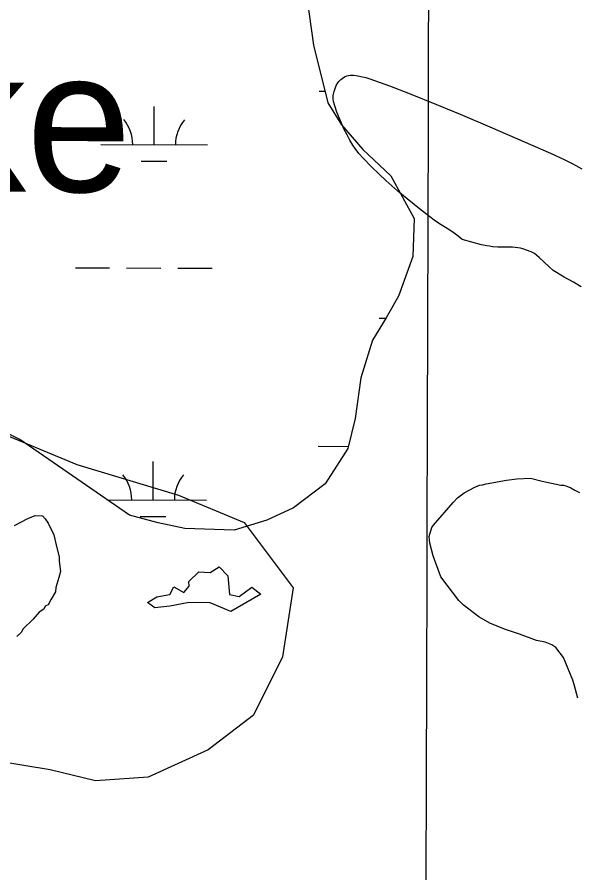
# Model space of a CAD drawing. Extents: x 3161615 to 3199515, y 867541 to 892976.
# Drawn here: x 3175914 to 3176440, y 880727 to 881529 of the extents above; entities that cross this region are included whole.
import ezdxf

# ---------------------------------------------------------------- set-up
doc = ezdxf.new("R2010")
doc.units = 0
for name, color, linetype in [('V-GRID-MAJR', 7, 'Continuous'), ('V-RIVR-IDEN', 7, 'Continuous'), ('V-SITE-VEGE', 7, 'Continuous'), ('V-TOPO-SHOR', 7, 'Continuous'), ('V-WETL-SWMP', 7, 'Continuous')]:
    doc.layers.add(name, color=color, linetype=linetype)

msp = doc.modelspace()

# ---------------------------------------------------------------- linework, layer by layer
at = {"layer": 'V-GRID-MAJR'}
msp.add_spline([(3176275.05, 872978.67), (3176292.68, 879038.23), (3176310.31, 885100.87), (3176327.95, 891163.56), (3176327.96, 891166.6)], degree=3, dxfattribs=at)
at = {"layer": 'V-SITE-VEGE'}
for p, q in [((3176213.4, 881464.43), (3176214.7, 881466.85)), ((3176214.7, 881466.85), (3176215.77, 881468.34)), ((3176215.77, 881468.34), (3176217.58, 881470.18)), ((3176217.58, 881470.18), (3176218.84, 881471.16)), ((3176218.84, 881471.16), (3176221.04, 881472.49)), ((3176221.04, 881472.49), (3176223.25, 881473.39)), ((3176223.25, 881473.39), (3176224.73, 881473.78)), ((3176224.73, 881473.78), (3176226.71, 881474.05)), ((3176226.71, 881474.05), (3176229.37, 881474.02)), ((3176229.37, 881474.02), (3176233.7, 881473.52)), ((3176233.7, 881473.52), (3176238.05, 881472.75)), ((3176238.05, 881472.75), (3176240.93, 881472.06)), ((3176240.93, 881472.06), (3176244.75, 881470.87)), ((3176244.75, 881470.87), (3176263.1, 881464.11)), ((3176210.82, 881456.43), (3176211.35, 881458.74)), ((3176211.35, 881458.74), (3176212.34, 881461.79)), ((3176212.34, 881461.79), (3176213.4, 881464.43)), ((3176263.1, 881464.11), (3176281.13, 881457.2)), ((3176210.49, 881452.11), (3176210.57, 881454.69)), ((3176210.85, 881449.59), (3176210.49, 881452.11)), ((3176210.57, 881454.69), (3176210.82, 881456.43)), ((3176281.13, 881457.2), (3176308.73, 881446.15)), ((3176211.92, 881445.59), (3176210.85, 881449.59)), ((3176213.87, 881439.62), (3176211.92, 881445.59)), ((3176308.73, 881446.15), (3176329.55, 881437.5)), ((3176216.23, 881433.72), (3176213.87, 881439.62)), ((3176329.55, 881437.5), (3176357.27, 881425.66)), ((3176220.9, 881423.3), (3176216.23, 881433.72)), ((3176223.41, 881418.21), (3176220.9, 881423.3)), ((3176226.12, 881413.18), (3176223.41, 881418.21)), ((3176357.27, 881425.66), (3176414.02, 881401.16)), ((3176228.83, 881408.67), (3176226.12, 881413.18)), ((3176231.02, 881405.42), (3176228.83, 881408.67)), ((3176234.58, 881400.75), (3176231.02, 881405.42)), ((3176238.51, 881396.31), (3176234.58, 881400.75)), ((3176246.48, 881388.21), (3176238.51, 881396.31)), ((3176414.02, 881401.16), (3176427.38, 881394.91)), ((3176427.38, 881394.91), (3176434.91, 881391.12)), ((3176253.58, 881381.32), (3176246.48, 881388.21)), ((3176434.91, 881391.12), (3176443.41, 881386.54)), ((3176259.89, 881375.44), (3176253.58, 881381.32)), ((3176271.14, 881365.46), (3176259.89, 881375.44)), ((3176279.75, 881358.2), (3176271.14, 881365.46)), ((3176292.94, 881347.64), (3176279.75, 881358.2)), ((3176306.46, 881337.42), (3176292.94, 881347.64)), ((3176311.71, 881333.86), (3176306.46, 881337.42)), ((3176319.79, 881328.87), (3176311.71, 881333.86)), ((3176323.75, 881326.25), (3176319.79, 881328.87)), ((3176327.54, 881323.41), (3176323.75, 881326.25)), ((3176331.22, 881320.21), (3176327.54, 881323.41)), ((3176349.46, 881315.27), (3176331.22, 881320.21)), ((3176354.38, 881314.23), (3176349.46, 881315.27)), ((3176357.07, 881314), (3176354.38, 881314.23)), ((3176359.77, 881313.53), (3176357.07, 881314)), ((3176364.81, 881312.96), (3176359.77, 881313.53)), ((3176370.55, 881312.96), (3176364.81, 881312.96)), ((3176373.94, 881313.09), (3176370.55, 881312.96)), ((3176378.39, 881312.98), (3176373.94, 881313.09)), ((3176385.89, 881312.17), (3176378.39, 881312.98)), ((3176388.12, 881311.59), (3176385.89, 881312.17)), ((3176395.97, 881308.55), (3176388.12, 881311.59)), ((3176399.02, 881307.03), (3176395.97, 881308.55)), ((3176403.36, 881303.41), (3176399.02, 881307.03)), ((3176412.39, 881294.87), (3176403.36, 881303.41)), ((3176416.61, 881291.25), (3176412.39, 881294.87)), ((3176426.93, 881285.06), (3176416.61, 881291.25)), ((3176435.72, 881280.27), (3176426.93, 881285.06)), ((3176442.76, 881275.83), (3176435.72, 881280.27)), ((3175876.47, 881148.54), (3175970.19, 881109.52)), ((3175970.19, 881109.52), (3176065.6, 881080.72)), ((3176343.18, 881088.22), (3176347.56, 881090.22)), ((3176347.56, 881090.22), (3176350.25, 881090.54)), ((3176350.25, 881090.54), (3176353.95, 881091.53)), ((3176353.95, 881091.53), (3176372.8, 881094.81)), ((3176372.8, 881094.81), (3176382.56, 881096.11)), ((3176382.56, 881096.11), (3176395.34, 881096.72)), ((3176395.34, 881096.72), (3176406.42, 881093.98)), ((3176406.42, 881093.98), (3176423.89, 881090.2)), ((3176423.89, 881090.2), (3176426.29, 881090.02)), ((3176426.29, 881090.02), (3176428.4, 881089.68)), ((3176428.4, 881089.68), (3176430.98, 881088.74)), ((3176326.99, 881078.21), (3176333.06, 881082.89)), ((3176333.06, 881082.89), (3176343.18, 881088.22)), ((3176430.98, 881088.74), (3176433.21, 881087.81)), ((3176433.21, 881087.81), (3176436.96, 881085.59)), ((3176436.96, 881085.59), (3176441.42, 881083.14)), ((3176065.6, 881080.72), (3176126.94, 881055.28)), ((3176304.34, 881052.76), (3176322.93, 881073.86)), ((3176322.93, 881073.86), (3176326.99, 881078.21)), ((3176126.94, 881055.28), (3176173.02, 880994.05)), ((3176300.26, 881042.02), (3176302.98, 881050.41)), ((3176302.98, 881050.41), (3176304.34, 881052.76)), ((3176300.9, 881035.96), (3176300.26, 881042.02)), ((3176304.21, 881023.84), (3176300.9, 881035.96)), ((3176311.18, 881004.31), (3176304.21, 881023.84)), ((3176328.22, 880982.04), (3176311.18, 881004.31)), ((3176173.02, 880994.05), (3176162.91, 880929.32)), ((3176332.24, 880977.98), (3176328.22, 880982.04)), ((3176346.98, 880966.81), (3176332.24, 880977.98)), ((3176357.38, 880961.05), (3176346.98, 880966.81)), ((3176371.14, 880955.27), (3176357.38, 880961.05)), ((3176384.9, 880950.5), (3176371.14, 880955.27)), ((3176401.02, 880944.71), (3176384.9, 880950.5)), ((3176409.08, 880942.99), (3176401.02, 880944.71)), ((3176415.45, 880940.6), (3176409.08, 880942.99)), ((3176419.14, 880938.23), (3176415.45, 880940.6)), ((3176426.16, 880928.78), (3176419.14, 880938.23)), ((3176162.91, 880929.32), (3176135.75, 880874.78)), ((3176435.14, 880907.56), (3176426.16, 880928.78)), ((3176436.46, 880902.17), (3176435.14, 880907.56)), ((3176439.77, 880890.72), (3176436.46, 880902.17)), ((3176135.75, 880874.78), (3176093.23, 880842.36)), ((3176093.23, 880842.36), (3176037.07, 880816.73)), ((3175945.11, 880823.39), (3175883.79, 880833.51)), ((3175987.7, 880813.24), (3175945.11, 880823.39)), ((3176037.07, 880816.73), (3175987.7, 880813.24))]:
    msp.add_line(p, q, dxfattribs=at)
at = {"layer": 'V-TOPO-SHOR'}
for points in [[(3175911.86, 881052.4), (3175924.28, 881059.02), (3175931.16, 881061.63), (3175938, 881061.5), (3175940.68, 881058.72), (3175943.34, 881054.57), (3175948.61, 881043.54), (3175951.15, 881032.56), (3175953.71, 881022.95), (3175953.64, 881018.85), (3175954.83, 881009.26), (3175953.37, 881003.81), (3175950.46, 880994.29), (3175950.39, 880990.2), (3175946.17, 880983.44), (3175943.34, 880978.02), (3175940.58, 880976.7), (3175939.17, 880973.99), (3175935.02, 880971.33), (3175929.43, 880964.6), (3175919.69, 880955.2), (3175918.28, 880952.49), (3175914.1, 880948.47)], [(3176113.41, 880987.63), (3176122.27, 880985.78), (3176134.36, 880994.76), (3176142.66, 880987.92), (3176114.61, 880971.87), (3176095.33, 880979.96), (3176075.47, 880980.31), (3176057.31, 880976.89), (3176043.42, 880975.3), (3176036.61, 880980.25), (3176045.16, 880985.53), (3176057.31, 880987.76), (3176061.14, 880994.84), (3176070.57, 880989.49), (3176075.52, 880995.68), (3176075.07, 881000.06), (3176084.54, 881009.07), (3176095.28, 881008.33), (3176103.71, 881013.61), (3176111.87, 881005.26), (3176113.41, 880987.63)]]:
    msp.add_lwpolyline(points, dxfattribs=at)
at = {"layer": 'V-WETL-SWMP'}
for p, q in [((3176175.96, 881618.67), (3176191.88, 881502.14)), ((3176191.88, 881502.14), (3176205.4, 881448.27)), ((3176197.36, 881459.27), (3176202.64, 881459.26)), ((3176042.63, 881408.96), (3176042.73, 881444.96)), ((3176205.4, 881448.27), (3176218.34, 881427.69)), ((3176218.34, 881427.69), (3176238.28, 881404.63)), ((3175992.63, 881409.1), (3176092.63, 881408.82)), ((3176238.28, 881404.63), (3176264.45, 881379.89)), ((3176030.59, 881393.56), (3176054.59, 881393.49)), ((3176264.45, 881379.89), (3176286.44, 881339.97)), ((3176286.44, 881339.97), (3176285.02, 881304.38)), ((3176285.02, 881304.38), (3176271.82, 881267.04)), ((3175968.91, 881293.73), (3176000.91, 881293.64)), ((3176016.91, 881293.6), (3176048.91, 881293.51)), ((3176064.91, 881293.46), (3176096.91, 881293.38)), ((3176271.82, 881267.04), (3176260.11, 881246.89)), ((3176260.11, 881246.89), (3176247.21, 881225.99)), ((3176253.62, 881246.51), (3176259.87, 881246.5)), ((3176247.21, 881225.99), (3176236.4, 881190.56)), ((3176236.4, 881190.56), (3176231.03, 881152.69)), ((3176231.03, 881152.69), (3176224.26, 881124.63)), ((3175916.76, 881132.88), (3175893.48, 881144.25)), ((3176019.61, 881062.15), (3175916.76, 881132.88)), ((3176196.45, 881126.6), (3176224.72, 881126.52)), ((3176224.26, 881124.63), (3176202.92, 881091.35)), ((3176041.71, 881076.29), (3176041.81, 881112.29)), ((3176202.92, 881091.35), (3176173.16, 881068.79)), ((3175998.88, 881076.4), (3176091.71, 881076.15)), ((3176173.16, 881068.79), (3176148.3, 881057.5)), ((3176046.49, 881055.01), (3176019.61, 881062.15)), ((3176029.67, 881060.89), (3176053.67, 881060.82)), ((3176071.44, 881049.48), (3176046.49, 881055.01)), ((3176148.3, 881057.5), (3176117.6, 881047.87)), ((3176117.6, 881047.87), (3176071.44, 881049.48))]:
    msp.add_line(p, q, dxfattribs=at)
for centre, start, end in [((3175987.39, 881409.59), 359.06985, 40.61351), ((3176097.88, 881409.28), 139.06985, 180.61351), ((3175986.47, 881076.91), 359.06985, 40.61351), ((3176096.96, 881076.61), 139.06985, 180.61351)]:
    msp.add_arc(centre, 35.25, start, end, dxfattribs=at)

# ---------------------------------------------------------------- texts
at = {"layer": 'V-RIVR-IDEN'}
msp.add_text('Lake', height=133, rotation=359.80066, dxfattribs=at).set_placement((3175635.83, 881366.07))

doc.saveas('drawing.dxf')
